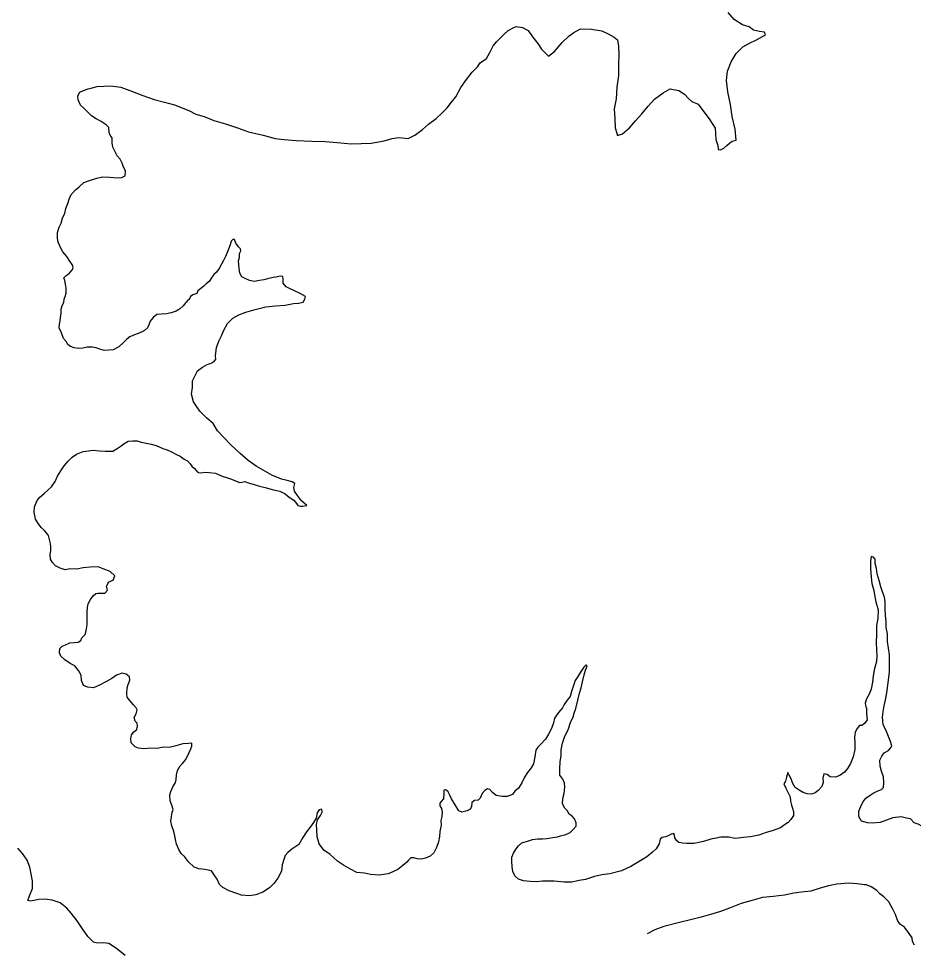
# Model space of a CAD drawing. Extents: x -939622 to -934245, y 1383184 to 1385301.
# Drawn here: x -935536.58 to -935525.39, y 1384263.12 to 1384274.77 of the extents above; entities that cross this region are included whole.
import ezdxf

# ---------------------------------------------------------------- set-up
doc = ezdxf.new("R2010")
doc.units = 0
doc.layers.add('9', color=7, linetype='Continuous')

msp = doc.modelspace()

# ---------------------------------------------------------------- linework, layer by layer
at = {"layer": '9'}
for points in [[(-935529.951, 1384274.298), (-935529.873, 1384274.36), (-935529.78, 1384274.471), (-935529.696, 1384274.552), (-935529.633, 1384274.594), (-935529.549, 1384274.642), (-935529.412, 1384274.636), (-935529.283, 1384274.618), (-935529.196, 1384274.575), (-935529.127, 1384274.536), (-935529.085, 1384274.503), (-935529.074, 1384274.425), (-935529.071, 1384274.311), (-935529.074, 1384274.206), (-935529.074, 1384274.056), (-935529.095, 1384273.912), (-935529.104, 1384273.765), (-935529.129, 1384273.639), (-935529.12, 1384273.516), (-935529.114, 1384273.405), (-935529.084, 1384273.309), (-935529.024, 1384273.327), (-935528.934, 1384273.402), (-935528.862, 1384273.492), (-935528.781, 1384273.579), (-935528.701, 1384273.674), (-935528.623, 1384273.764), (-935528.515, 1384273.842), (-935528.428, 1384273.893), (-935528.32, 1384273.872), (-935528.248, 1384273.824), (-935528.198, 1384273.77), (-935528.156, 1384273.734), (-935528.078, 1384273.7), (-935528.006, 1384273.604), (-935527.938, 1384273.517), (-935527.863, 1384273.4), (-935527.86, 1384273.334), (-935527.854, 1384273.256), (-935527.83, 1384273.184), (-935527.827, 1384273.133), (-935527.797, 1384273.127), (-935527.755, 1384273.148), (-935527.72, 1384273.184), (-935527.687, 1384273.211), (-935527.651, 1384273.238), (-935527.603, 1384273.25), (-935527.614, 1384273.385), (-935527.65, 1384273.544), (-935527.671, 1384273.697), (-935527.704, 1384273.853), (-935527.724, 1384273.997), (-935527.709, 1384274.114), (-935527.664, 1384274.228), (-935527.601, 1384274.333), (-935527.517, 1384274.417), (-935527.433, 1384274.462), (-935527.349, 1384274.506), (-935527.272, 1384274.545), (-935527.233, 1384274.566), (-935527.248, 1384274.602), (-935527.31, 1384274.608), (-935527.385, 1384274.627), (-935527.439, 1384274.666), (-935527.523, 1384274.693), (-935527.627, 1384274.759), (-935527.702, 1384274.846)], [(-935535.596, 1384273.922), (-935535.426, 1384273.928), (-935535.3, 1384273.91), (-935535.153, 1384273.856), (-935535.025, 1384273.808), (-935534.881, 1384273.759), (-935534.75, 1384273.726), (-935534.627, 1384273.69), (-935534.447, 1384273.621), (-935534.361, 1384273.575), (-935534.256, 1384273.545), (-935534.133, 1384273.497), (-935533.987, 1384273.452), (-935533.84, 1384273.404), (-935533.702, 1384273.355), (-935533.517, 1384273.31), (-935533.367, 1384273.271), (-935533.257, 1384273.256), (-935533.104, 1384273.246), (-935532.909, 1384273.237), (-935532.742, 1384273.234), (-935532.592, 1384273.222), (-935532.416, 1384273.203), (-935532.167, 1384273.212), (-935532.006, 1384273.239), (-935531.904, 1384273.268), (-935531.82, 1384273.283), (-935531.703, 1384273.271), (-935531.619, 1384273.31), (-935531.526, 1384273.382), (-935531.449, 1384273.451), (-935531.356, 1384273.52), (-935531.284, 1384273.586), (-935531.218, 1384273.654), (-935531.161, 1384273.726), (-935531.11, 1384273.792), (-935531.047, 1384273.909), (-935530.975, 1384274.008), (-935530.903, 1384274.101), (-935530.837, 1384274.167), (-935530.804, 1384274.218), (-935530.726, 1384274.269), (-935530.684, 1384274.344), (-935530.639, 1384274.428), (-935530.597, 1384274.482), (-935530.504, 1384274.574), (-935530.453, 1384274.619), (-935530.39, 1384274.655), (-935530.354, 1384274.67), (-935530.273, 1384274.658), (-935530.202, 1384274.619), (-935530.148, 1384274.541), (-935530.082, 1384274.46), (-935530.037, 1384274.388), (-935529.951, 1384274.298)], [(-935535.98, 1384271.556), (-935535.944, 1384271.583), (-935535.917, 1384271.613), (-935535.902, 1384271.633), (-935535.896, 1384271.657), (-935535.908, 1384271.694), (-935535.938, 1384271.736), (-935535.974, 1384271.796), (-935536.024, 1384271.853), (-935536.057, 1384271.913), (-935536.087, 1384271.985), (-935536.09, 1384272.033), (-935536.09, 1384272.096), (-935536.069, 1384272.159), (-935536.045, 1384272.213), (-935536.027, 1384272.273), (-935536, 1384272.336), (-935535.985, 1384272.396), (-935535.961, 1384272.456), (-935535.946, 1384272.513), (-935535.919, 1384272.57), (-935535.865, 1384272.63), (-935535.82, 1384272.666), (-935535.76, 1384272.719), (-935535.676, 1384272.749), (-935535.598, 1384272.773), (-935535.529, 1384272.791), (-935535.439, 1384272.788), (-935535.391, 1384272.782), (-935535.332, 1384272.776), (-935535.284, 1384272.782), (-935535.242, 1384272.803), (-935535.239, 1384272.86), (-935535.268, 1384272.926), (-935535.283, 1384272.962), (-935535.307, 1384273.01), (-935535.346, 1384273.055), (-935535.37, 1384273.103), (-935535.397, 1384273.163), (-935535.406, 1384273.217), (-935535.406, 1384273.277), (-935535.433, 1384273.313), (-935535.444, 1384273.346), (-935535.45, 1384273.406), (-935535.483, 1384273.439), (-935535.546, 1384273.484), (-935535.606, 1384273.514), (-935535.666, 1384273.553), (-935535.716, 1384273.605), (-935535.761, 1384273.65), (-935535.803, 1384273.689), (-935535.83, 1384273.752), (-935535.836, 1384273.803), (-935535.812, 1384273.848), (-935535.764, 1384273.872), (-935535.707, 1384273.893), (-935535.656, 1384273.902), (-935535.596, 1384273.922)], [(-935532.99, 1384271.293), (-935533.062, 1384271.335), (-935533.128, 1384271.365), (-935533.188, 1384271.395), (-935533.232, 1384271.416), (-935533.268, 1384271.461), (-935533.268, 1384271.509), (-935533.271, 1384271.542), (-935533.301, 1384271.548), (-935533.358, 1384271.536), (-935533.394, 1384271.533), (-935533.445, 1384271.519), (-935533.508, 1384271.501), (-935533.565, 1384271.492), (-935533.627, 1384271.483), (-935533.69, 1384271.492), (-935533.744, 1384271.519), (-935533.783, 1384271.54), (-935533.81, 1384271.585), (-935533.819, 1384271.645), (-935533.825, 1384271.741), (-935533.815, 1384271.786), (-935533.812, 1384271.831), (-935533.797, 1384271.864), (-935533.803, 1384271.888), (-935533.827, 1384271.915), (-935533.86, 1384271.96), (-935533.878, 1384272.005), (-935533.899, 1384272.005), (-935533.92, 1384271.984), (-935533.932, 1384271.939), (-935533.95, 1384271.885), (-935533.968, 1384271.843), (-935533.989, 1384271.795), (-935534.013, 1384271.742), (-935534.037, 1384271.697), (-935534.067, 1384271.643), (-935534.103, 1384271.598), (-935534.136, 1384271.571), (-935534.166, 1384271.526), (-935534.193, 1384271.481), (-935534.229, 1384271.454), (-935534.259, 1384271.421), (-935534.298, 1384271.394), (-935534.334, 1384271.364), (-935534.346, 1384271.331), (-935534.397, 1384271.316), (-935534.427, 1384271.292), (-935534.442, 1384271.256), (-935534.454, 1384271.253), (-935534.484, 1384271.217), (-935534.52, 1384271.175), (-935534.565, 1384271.136), (-935534.604, 1384271.112), (-935534.667, 1384271.091), (-935534.726, 1384271.077), (-935534.789, 1384271.074), (-935534.846, 1384271.068), (-935534.894, 1384271.032), (-935534.933, 1384270.984), (-935534.948, 1384270.939), (-935534.966, 1384270.9), (-935535.002, 1384270.867), (-935535.041, 1384270.849), (-935535.092, 1384270.825), (-935535.146, 1384270.804), (-935535.185, 1384270.789), (-935535.224, 1384270.759), (-935535.263, 1384270.72), (-935535.323, 1384270.663), (-935535.395, 1384270.625), (-935535.448, 1384270.622), (-935535.505, 1384270.619), (-935535.562, 1384270.637), (-935535.607, 1384270.652), (-935535.658, 1384270.661), (-935535.721, 1384270.661), (-935535.775, 1384270.646), (-935535.829, 1384270.643), (-935535.882, 1384270.652), (-935535.927, 1384270.67), (-935535.963, 1384270.694), (-935535.984, 1384270.73), (-935536.014, 1384270.767), (-935536.041, 1384270.839), (-935536.068, 1384270.902), (-935536.065, 1384270.947), (-935536.055, 1384270.989), (-935536.052, 1384271.037), (-935536.046, 1384271.082), (-935536.046, 1384271.136), (-935536.031, 1384271.181), (-935536.013, 1384271.22), (-935536.007, 1384271.259), (-935535.995, 1384271.295), (-935535.983, 1384271.334), (-935535.983, 1384271.397), (-935535.989, 1384271.448), (-935535.998, 1384271.493), (-935536.013, 1384271.526), (-935535.98, 1384271.556)], [(-935532.973, 1384268.679), (-935533.039, 1384268.739), (-935533.087, 1384268.805), (-935533.125, 1384268.86), (-935533.134, 1384268.905), (-935533.122, 1384268.956), (-935533.155, 1384268.977), (-935533.218, 1384268.992), (-935533.287, 1384269.01), (-935533.347, 1384269.034), (-935533.403, 1384269.055), (-935533.49, 1384269.103), (-935533.604, 1384269.172), (-935533.705, 1384269.242), (-935533.807, 1384269.329), (-935533.924, 1384269.44), (-935534.01, 1384269.53), (-935534.091, 1384269.614), (-935534.145, 1384269.707), (-935534.222, 1384269.77), (-935534.309, 1384269.861), (-935534.39, 1384269.978), (-935534.414, 1384270.074), (-935534.402, 1384270.155), (-935534.401, 1384270.239), (-935534.368, 1384270.305), (-935534.341, 1384270.365), (-935534.278, 1384270.41), (-935534.219, 1384270.443), (-935534.168, 1384270.461), (-935534.132, 1384270.481), (-935534.111, 1384270.511), (-935534.114, 1384270.553), (-935534.101, 1384270.655), (-935534.071, 1384270.736), (-935534.038, 1384270.802), (-935534.011, 1384270.874), (-935533.963, 1384270.955), (-935533.897, 1384271.024), (-935533.823, 1384271.063), (-935533.733, 1384271.099), (-935533.616, 1384271.132), (-935533.484, 1384271.165), (-935533.364, 1384271.179), (-935533.242, 1384271.185), (-935533.14, 1384271.206), (-935533.074, 1384271.209), (-935533.017, 1384271.224), (-935532.996, 1384271.26), (-935532.99, 1384271.293)], [(-935536.203, 1384268.304), (-935536.215, 1384268.321), (-935536.254, 1384268.369), (-935536.296, 1384268.406), (-935536.329, 1384268.451), (-935536.367, 1384268.508), (-935536.373, 1384268.553), (-935536.382, 1384268.598), (-935536.376, 1384268.664), (-935536.343, 1384268.742), (-935536.31, 1384268.784), (-935536.256, 1384268.829), (-935536.211, 1384268.87), (-935536.166, 1384268.915), (-935536.121, 1384268.978), (-935536.091, 1384269.047), (-935536.049, 1384269.113), (-935536.007, 1384269.176), (-935535.959, 1384269.233), (-935535.908, 1384269.284), (-935535.854, 1384269.32), (-935535.768, 1384269.356), (-935535.702, 1384269.365), (-935535.645, 1384269.371), (-935535.564, 1384269.362), (-935535.495, 1384269.361), (-935535.444, 1384269.358), (-935535.399, 1384269.361), (-935535.342, 1384269.391), (-935535.292, 1384269.427), (-935535.256, 1384269.454), (-935535.205, 1384269.484), (-935535.148, 1384269.49), (-935535.094, 1384269.487), (-935535.043, 1384269.472), (-935535.001, 1384269.463), (-935534.92, 1384269.448), (-935534.858, 1384269.429), (-935534.774, 1384269.393), (-935534.717, 1384269.375), (-935534.666, 1384269.351), (-935534.603, 1384269.318), (-935534.558, 1384269.297), (-935534.508, 1384269.258), (-935534.463, 1384269.237), (-935534.433, 1384269.201), (-935534.412, 1384269.171), (-935534.376, 1384269.144), (-935534.346, 1384269.111), (-935534.325, 1384269.093), (-935534.286, 1384269.089), (-935534.247, 1384269.095), (-935534.194, 1384269.092), (-935534.116, 1384269.086), (-935534.029, 1384269.047), (-935533.963, 1384269.026), (-935533.912, 1384269.008), (-935533.864, 1384268.987), (-935533.814, 1384268.966), (-935533.784, 1384268.972), (-935533.748, 1384268.981), (-935533.706, 1384268.963), (-935533.643, 1384268.947), (-935533.565, 1384268.923), (-935533.478, 1384268.902), (-935533.407, 1384268.881), (-935533.308, 1384268.857), (-935533.242, 1384268.824), (-935533.194, 1384268.782), (-935533.134, 1384268.746), (-935533.102, 1384268.706), (-935533.084, 1384268.679), (-935533.051, 1384268.67), (-935533.027, 1384268.67), (-935532.973, 1384268.679)], [(-935536.152, 1384267.965), (-935536.177, 1384268.007), (-935536.183, 1384268.061), (-935536.175, 1384268.115), (-935536.175, 1384268.169), (-935536.182, 1384268.22), (-935536.203, 1384268.304)], [(-935525.539, 1384264.785), (-935525.644, 1384264.775), (-935525.802, 1384264.714), (-935525.897, 1384264.707), (-935525.957, 1384264.709), (-935526.032, 1384264.732), (-935526.069, 1384264.789), (-935526.066, 1384264.855), (-935526.043, 1384264.915), (-935526.016, 1384264.97), (-935525.981, 1384265.021), (-935525.927, 1384265.055), (-935525.886, 1384265.082), (-935525.838, 1384265.106), (-935525.784, 1384265.128), (-935525.758, 1384265.152), (-935525.755, 1384265.215), (-935525.759, 1384265.287), (-935525.783, 1384265.356), (-935525.799, 1384265.419), (-935525.806, 1384265.494), (-935525.779, 1384265.545), (-935525.75, 1384265.587), (-935525.696, 1384265.615), (-935525.672, 1384265.645), (-935525.655, 1384265.675), (-935525.673, 1384265.726), (-935525.695, 1384265.792), (-935525.731, 1384265.873), (-935525.762, 1384265.936), (-935525.772, 1384266.031), (-935525.763, 1384266.098), (-935525.752, 1384266.173), (-935525.735, 1384266.248), (-935525.715, 1384266.335), (-935525.698, 1384266.494), (-935525.684, 1384266.6), (-935525.685, 1384266.72), (-935525.683, 1384266.813), (-935525.696, 1384266.897), (-935525.708, 1384266.98), (-935525.709, 1384267.073), (-935525.725, 1384267.154), (-935525.726, 1384267.223), (-935525.735, 1384267.304), (-935525.736, 1384267.382), (-935525.737, 1384267.475), (-935525.746, 1384267.535), (-935525.771, 1384267.598), (-935525.792, 1384267.661), (-935525.814, 1384267.742), (-935525.836, 1384267.823), (-935525.845, 1384267.892), (-935525.861, 1384267.954), (-935525.864, 1384268.008), (-935525.883, 1384268.032), (-935525.913, 1384268.041), (-935525.921, 1384267.981), (-935525.923, 1384267.891), (-935525.913, 1384267.783), (-935525.904, 1384267.705), (-935525.879, 1384267.615), (-935525.869, 1384267.537), (-935525.854, 1384267.474), (-935525.826, 1384267.376), (-935525.831, 1384267.267), (-935525.848, 1384267.177), (-935525.847, 1384267.072), (-935525.849, 1384266.967), (-935525.845, 1384266.874), (-935525.844, 1384266.799), (-935525.847, 1384266.73), (-935525.873, 1384266.64), (-935525.887, 1384266.55), (-935525.898, 1384266.471), (-935525.913, 1384266.384), (-935525.936, 1384266.318), (-935525.971, 1384266.261), (-935525.986, 1384266.207), (-935525.979, 1384266.156), (-935525.973, 1384266.15), (-935525.97, 1384266.072), (-935525.963, 1384265.997), (-935525.998, 1384265.954), (-935526.028, 1384265.93), (-935526.061, 1384265.93), (-935526.088, 1384265.89), (-935526.114, 1384265.845), (-935526.12, 1384265.779), (-935526.116, 1384265.707), (-935526.118, 1384265.626), (-935526.138, 1384265.536), (-935526.17, 1384265.454), (-935526.209, 1384265.391), (-935526.247, 1384265.343), (-935526.307, 1384265.303), (-935526.36, 1384265.282), (-935526.426, 1384265.284), (-935526.465, 1384265.314), (-935526.507, 1384265.325), (-935526.519, 1384265.271)], [(-935534.68, 1384264.987), (-935534.687, 1384265.059), (-935534.672, 1384265.104), (-935534.646, 1384265.161), (-935534.619, 1384265.207), (-935534.605, 1384265.249), (-935534.602, 1384265.309), (-935534.591, 1384265.363), (-935534.555, 1384265.423), (-935534.526, 1384265.454), (-935534.49, 1384265.499), (-935534.464, 1384265.544), (-935534.443, 1384265.589), (-935534.423, 1384265.638), (-935534.411, 1384265.668), (-935534.411, 1384265.707), (-935534.45, 1384265.703), (-935534.522, 1384265.697), (-935534.611, 1384265.672), (-935534.692, 1384265.653), (-935534.764, 1384265.655), (-935534.842, 1384265.64), (-935534.925, 1384265.645), (-935535.012, 1384265.635), (-935535.078, 1384265.644), (-935535.12, 1384265.661), (-935535.168, 1384265.712), (-935535.175, 1384265.76), (-935535.163, 1384265.811), (-935535.134, 1384265.85), (-935535.101, 1384265.874), (-935535.089, 1384265.914), (-935535.093, 1384265.959), (-935535.117, 1384265.982), (-935535.132, 1384266.03), (-935535.106, 1384266.075), (-935535.094, 1384266.124), (-935535.107, 1384266.147), (-935535.14, 1384266.186), (-935535.185, 1384266.24), (-935535.218, 1384266.284), (-935535.225, 1384266.323), (-935535.22, 1384266.399), (-935535.205, 1384266.441), (-935535.184, 1384266.495), (-935535.191, 1384266.537), (-935535.233, 1384266.572), (-935535.281, 1384266.581), (-935535.353, 1384266.559), (-935535.409, 1384266.517), (-935535.484, 1384266.474), (-935535.567, 1384266.434), (-935535.641, 1384266.398), (-935535.713, 1384266.406), (-935535.764, 1384266.429), (-935535.789, 1384266.492), (-935535.796, 1384266.558), (-935535.829, 1384266.615), (-935535.874, 1384266.674), (-935535.932, 1384266.704), (-935535.998, 1384266.748), (-935536.049, 1384266.796), (-935536.067, 1384266.838), (-935536.062, 1384266.889), (-935536.032, 1384266.919), (-935535.991, 1384266.937), (-935535.934, 1384266.962), (-935535.883, 1384266.966), (-935535.832, 1384266.969), (-935535.797, 1384266.993), (-935535.785, 1384267.026), (-935535.746, 1384267.066), (-935535.732, 1384267.114), (-935535.72, 1384267.186), (-935535.718, 1384267.237), (-935535.721, 1384267.291), (-935535.719, 1384267.351), (-935535.716, 1384267.402), (-935535.705, 1384267.45), (-935535.678, 1384267.505), (-935535.643, 1384267.55), (-935535.61, 1384267.58), (-935535.586, 1384267.584), (-935535.539, 1384267.584), (-935535.5, 1384267.584), (-935535.464, 1384267.621), (-935535.479, 1384267.669), (-935535.447, 1384267.726), (-935535.393, 1384267.744), (-935535.373, 1384267.802), (-935535.43, 1384267.855), (-935535.52, 1384267.887), (-935535.583, 1384267.911), (-935535.682, 1384267.907), (-935535.769, 1384267.9), (-935535.85, 1384267.884), (-935535.933, 1384267.886), (-935535.996, 1384267.877), (-935536.059, 1384267.894), (-935536.116, 1384267.927), (-935536.152, 1384267.965)], [(-935529.877, 1384263.979), (-935529.958, 1384263.981), (-935530.026, 1384263.98), (-935530.095, 1384263.971), (-935530.179, 1384263.976), (-935530.26, 1384263.987), (-935530.323, 1384264.005), (-935530.368, 1384264.046), (-935530.396, 1384264.1), (-935530.402, 1384264.16), (-935530.409, 1384264.232), (-935530.406, 1384264.28), (-935530.386, 1384264.331), (-935530.353, 1384264.386), (-935530.324, 1384264.422), (-935530.282, 1384264.461), (-935530.213, 1384264.483), (-935530.151, 1384264.504), (-935530.082, 1384264.511), (-935530.025, 1384264.509), (-935529.968, 1384264.515), (-935529.894, 1384264.525), (-935529.837, 1384264.537), (-935529.798, 1384264.547), (-935529.732, 1384264.565), (-935529.676, 1384264.59), (-935529.64, 1384264.626), (-935529.602, 1384264.669), (-935529.602, 1384264.711), (-935529.623, 1384264.759), (-935529.654, 1384264.794), (-935529.69, 1384264.818), (-935529.717, 1384264.863), (-935529.744, 1384264.895), (-935529.775, 1384264.949), (-935529.769, 1384265.015), (-935529.755, 1384265.078), (-935529.744, 1384265.16), (-935529.75, 1384265.208), (-935529.769, 1384265.258), (-935529.808, 1384265.306), (-935529.806, 1384265.387), (-935529.804, 1384265.474), (-935529.792, 1384265.552), (-935529.79, 1384265.624), (-935529.773, 1384265.709), (-935529.747, 1384265.784), (-935529.7, 1384265.886), (-935529.673, 1384265.965), (-935529.641, 1384266.037), (-935529.627, 1384266.082), (-935529.606, 1384266.142), (-935529.58, 1384266.245), (-935529.56, 1384266.332), (-935529.54, 1384266.398), (-935529.522, 1384266.476), (-935529.502, 1384266.561), (-935529.485, 1384266.618), (-935529.467, 1384266.672), (-935529.476, 1384266.687), (-935529.509, 1384266.659), (-935529.547, 1384266.593), (-935529.583, 1384266.539), (-935529.615, 1384266.49), (-935529.636, 1384266.427), (-935529.662, 1384266.355), (-935529.676, 1384266.292), (-935529.715, 1384266.243), (-935529.753, 1384266.192), (-935529.774, 1384266.147), (-935529.824, 1384266.089), (-935529.874, 1384266.02), (-935529.886, 1384265.963), (-935529.912, 1384265.89), (-935529.95, 1384265.818), (-935529.986, 1384265.755), (-935530.039, 1384265.7), (-935530.084, 1384265.655), (-935530.107, 1384265.618), (-935530.118, 1384265.534), (-935530.135, 1384265.447), (-935530.165, 1384265.399), (-935530.212, 1384265.341), (-935530.251, 1384265.281), (-935530.283, 1384265.212), (-935530.324, 1384265.145), (-935530.369, 1384265.106), (-935530.401, 1384265.063), (-935530.467, 1384265.039), (-935530.53, 1384265.038), (-935530.605, 1384265.052), (-935530.65, 1384265.088), (-935530.683, 1384265.127), (-935530.713, 1384265.135), (-935530.746, 1384265.117), (-935530.779, 1384265.078), (-935530.805, 1384265.021), (-935530.829, 1384264.996), (-935530.873, 1384264.99), (-935530.906, 1384264.963), (-935530.912, 1384264.911)], [(-935526.519, 1384265.271), (-935526.515, 1384265.217), (-935526.53, 1384265.166), (-935526.574, 1384265.114), (-935526.613, 1384265.087), (-935526.655, 1384265.069), (-935526.712, 1384265.074), (-935526.763, 1384265.089), (-935526.814, 1384265.118), (-935526.862, 1384265.151), (-935526.898, 1384265.21), (-935526.914, 1384265.261), (-935526.938, 1384265.306), (-935526.956, 1384265.342), (-935526.971, 1384265.282), (-935526.985, 1384265.231), (-935527.006, 1384265.197), (-935526.979, 1384265.144), (-935526.951, 1384265.087), (-935526.927, 1384265.036), (-935526.92, 1384264.982), (-935526.911, 1384264.931), (-935526.896, 1384264.895), (-935526.886, 1384264.853), (-935526.886, 1384264.802), (-935526.918, 1384264.751), (-935526.951, 1384264.715), (-935526.995, 1384264.684), (-935527.049, 1384264.648), (-935527.153, 1384264.611), (-935527.225, 1384264.589), (-935527.32, 1384264.555), (-935527.422, 1384264.536), (-935527.509, 1384264.529), (-935527.616, 1384264.516), (-935527.694, 1384264.531), (-935527.793, 1384264.533), (-935527.853, 1384264.52), (-935527.918, 1384264.505), (-935528.011, 1384264.477), (-935528.13, 1384264.452), (-935528.217, 1384264.451), (-935528.271, 1384264.456), (-935528.319, 1384264.465), (-935528.349, 1384264.488), (-935528.367, 1384264.521), (-935528.371, 1384264.554), (-935528.383, 1384264.578), (-935528.422, 1384264.563), (-935528.454, 1384264.547), (-935528.487, 1384264.535), (-935528.526, 1384264.526), (-935528.553, 1384264.505), (-935528.564, 1384264.447), (-935528.603, 1384264.384), (-935528.647, 1384264.342), (-935528.721, 1384264.284), (-935528.775, 1384264.25), (-935528.837, 1384264.214), (-935528.921, 1384264.165), (-935529.034, 1384264.11), (-935529.183, 1384264.072), (-935529.282, 1384264.062), (-935529.375, 1384264.041), (-935529.485, 1384264.001), (-935529.566, 1384263.988), (-935529.658, 1384263.969), (-935529.751, 1384263.968), (-935529.877, 1384263.979)], [(-935530.912, 1384264.911), (-935530.929, 1384264.881), (-935530.968, 1384264.86), (-935531.034, 1384264.844), (-935531.07, 1384264.862), (-935531.115, 1384264.934), (-935531.161, 1384265.011), (-935531.182, 1384265.056), (-935531.204, 1384265.098), (-935531.231, 1384265.122), (-935531.258, 1384265.118), (-935531.26, 1384265.073), (-935531.263, 1384265.01), (-935531.292, 1384264.977), (-935531.31, 1384264.956), (-935531.31, 1384264.923), (-935531.286, 1384264.89), (-935531.279, 1384264.842), (-935531.282, 1384264.791), (-935531.296, 1384264.74), (-935531.293, 1384264.683), (-935531.31, 1384264.602), (-935531.312, 1384264.539), (-935531.324, 1384264.472), (-935531.35, 1384264.4), (-935531.382, 1384264.337), (-935531.43, 1384264.294), (-935531.486, 1384264.267), (-935531.543, 1384264.254), (-935531.591, 1384264.26), (-935531.633, 1384264.274), (-935531.669, 1384264.274), (-935531.702, 1384264.244), (-935531.719, 1384264.217), (-935531.77, 1384264.177), (-935531.835, 1384264.128), (-935531.898, 1384264.098), (-935531.954, 1384264.073), (-935532.065, 1384264.057), (-935532.176, 1384264.065), (-935532.251, 1384264.079), (-935532.347, 1384264.091), (-935532.425, 1384264.129), (-935532.512, 1384264.179), (-935532.587, 1384264.232), (-935532.681, 1384264.313), (-935532.759, 1384264.369), (-935532.817, 1384264.449), (-935532.844, 1384264.536), (-935532.848, 1384264.623), (-935532.849, 1384264.689), (-935532.837, 1384264.749), (-935532.799, 1384264.801), (-935532.781, 1384264.846), (-935532.782, 1384264.882), (-935532.818, 1384264.875), (-935532.841, 1384264.836), (-935532.856, 1384264.77), (-935532.888, 1384264.713), (-935532.929, 1384264.655), (-935532.974, 1384264.598), (-935533.021, 1384264.528), (-935533.071, 1384264.438), (-935533.16, 1384264.383), (-935533.211, 1384264.341), (-935533.243, 1384264.304), (-935533.261, 1384264.253), (-935533.281, 1384264.184), (-935533.289, 1384264.106), (-935533.336, 1384264.018), (-935533.384, 1384263.952), (-935533.437, 1384263.897), (-935533.523, 1384263.842), (-935533.61, 1384263.812), (-935533.694, 1384263.796), (-935533.789, 1384263.807), (-935533.861, 1384263.83), (-935533.943, 1384263.862), (-935534.024, 1384263.901), (-935534.063, 1384263.939), (-935534.093, 1384264.005), (-935534.121, 1384264.047), (-935534.163, 1384264.109), (-935534.247, 1384264.127), (-935534.322, 1384264.135), (-935534.382, 1384264.155), (-935534.452, 1384264.224), (-935534.503, 1384264.289), (-935534.545, 1384264.328), (-935534.573, 1384264.376), (-935534.6, 1384264.444), (-935534.616, 1384264.501), (-935534.622, 1384264.549), (-935534.635, 1384264.603), (-935534.659, 1384264.675), (-935534.672, 1384264.732), (-935534.666, 1384264.789), (-935534.655, 1384264.84), (-935534.643, 1384264.879), (-935534.659, 1384264.93), (-935534.68, 1384264.987)], [(-935524.899, 1384264.5), (-935525.078, 1384264.507), (-935525.18, 1384264.53), (-935525.244, 1384264.575), (-935525.268, 1384264.632), (-935525.28, 1384264.67), (-935525.326, 1384264.694), (-935525.374, 1384264.712), (-935525.419, 1384264.759), (-935525.473, 1384264.768), (-935525.539, 1384264.785)], [(-935535.242, 1384263.051), (-935535.351, 1384263.14), (-935535.447, 1384263.202), (-935535.516, 1384263.211), (-935535.584, 1384263.207), (-935535.641, 1384263.219), (-935535.711, 1384263.29), (-935535.777, 1384263.383), (-935535.844, 1384263.484), (-935535.92, 1384263.58), (-935535.974, 1384263.642), (-935536.058, 1384263.708), (-935536.157, 1384263.743), (-935536.253, 1384263.754), (-935536.325, 1384263.751), (-935536.429, 1384263.729), (-935536.462, 1384263.738), (-935536.439, 1384263.798), (-935536.404, 1384263.891), (-935536.405, 1384263.987), (-935536.436, 1384264.155), (-935536.469, 1384264.245), (-935536.527, 1384264.328), (-935536.587, 1384264.394)], [(-935525.369, 1384263.18), (-935525.396, 1384263.225), (-935525.402, 1384263.273), (-935525.436, 1384263.326), (-935525.496, 1384263.404), (-935525.547, 1384263.44), (-935525.58, 1384263.481), (-935525.608, 1384263.562), (-935525.642, 1384263.631), (-935525.69, 1384263.724), (-935525.756, 1384263.783), (-935525.805, 1384263.822), (-935525.841, 1384263.864), (-935525.913, 1384263.908), (-935525.97, 1384263.935), (-935525.997, 1384263.937), (-935526.09, 1384263.949), (-935526.198, 1384263.954), (-935526.341, 1384263.944), (-935526.446, 1384263.922), (-935526.553, 1384263.894), (-935526.667, 1384263.857), (-935526.783, 1384263.844), (-935526.882, 1384263.829), (-935526.995, 1384263.807), (-935527.139, 1384263.791), (-935527.273, 1384263.778), (-935527.39, 1384263.744), (-935527.539, 1384263.701), (-935527.685, 1384263.642), (-935527.799, 1384263.6), (-935527.924, 1384263.566), (-935528.041, 1384263.532), (-935528.172, 1384263.498), (-935528.309, 1384263.464), (-935528.506, 1384263.414), (-935528.617, 1384263.371), (-935528.715, 1384263.324)]]:
    msp.add_lwpolyline(points, dxfattribs=at)

doc.saveas('drawing.dxf')
